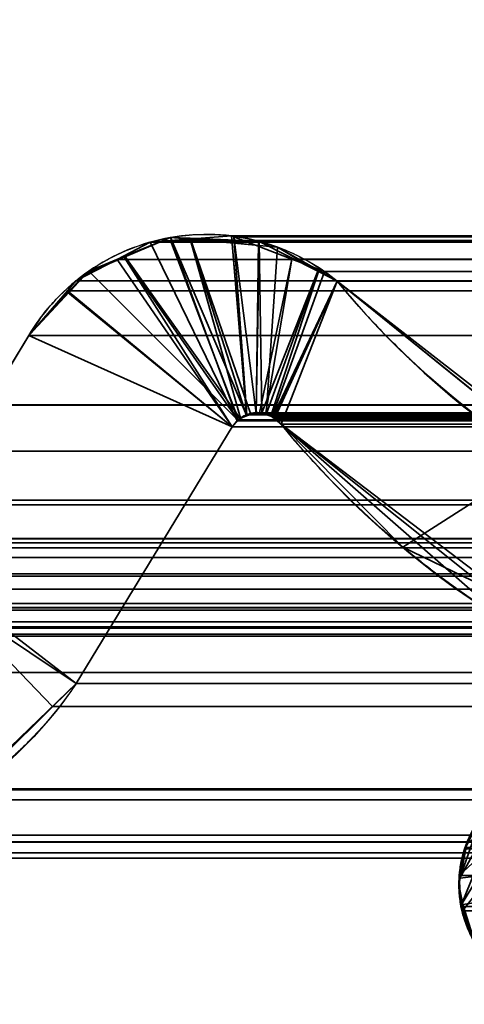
# Model space of a CAD drawing. Header units: millimetres. Extents: x -490 to 6690, y -115 to 152.
# Tile 519 of 656: x 2590.43 to 2591.92, y 0.02 to 3.32. Entities that reach past the tile are written whole.
import ezdxf

# ---------------------------------------------------------------- set-up
doc = ezdxf.new("R2010")
doc.units = ezdxf.units.MM
doc.layers.add('151', color=253, linetype='Continuous')

# ---------------------------------------------------------------- blocks, each defined once
blk = doc.blocks.new('UG_SURFACE_003')
at = {"layer": '151', "color": 252, "linetype": 'Continuous', "lineweight": 35}
for points in [[(3589.9999, -6.2, 2202.5001), (3589.9999, 133.2, 2202.5001), (2410.0001, 133.2, 2202.5001), (2410.0001, -6.2, 2202.5001)], [(2559.9999, -6.2, 2052.5), (2559.9999, 133.2, 2052.5), (3440.0001, 133.2, 2052.5), (3440.0001, -6.2, 2052.5)]]:
    blk.add_3dface(points, dxfattribs=at)
blk = doc.blocks.new('UG_SURFACE_205')
at = {"layer": '151', "color": 254, "linetype": 'Continuous', "lineweight": 35}
for points in [[(3425.2501, -10, 2032.7499), (3425.2501, 136.75, 2032.7499), (2574.7499, 136.75, 2032.7499), (2574.7499, -10, 2032.7499)], [(3417.5, 21, 2025.0001), (3417.5, -8, 2025.0001), (2582.5, -8, 2025.0001), (2582.5, 21, 2025.0001)]]:
    blk.add_3dface(points, dxfattribs=at)
blk = doc.blocks.new('UG_SURFACE_231')
at = {"layer": '151', "color": 14, "linetype": 'Continuous', "lineweight": 35}
for points in [[(3417.3, -10, 2024.8001), (3417.3, 19, 2024.8001), (2582.7, 19, 2024.8001), (2582.7, -10, 2024.8001)], [(3413.25, 16.25, 2020.75), (3413.25, -22, 2020.75), (2586.75, -22, 2020.75), (2586.75, 16.25, 2020.75)]]:
    blk.add_3dface(points, dxfattribs=at)
blk = doc.blocks.new('UG_SURFACE_232')
at = {"layer": '151', "color": 7, "linetype": 'Continuous', "lineweight": 35}
for points in [[(2586.75, 16, 2020.75), (2586.75, -22, 2020.75), (3413.25, -22, 2020.75), (3413.25, 16, 2020.75)], [(3413.0001, 16, 2020.4999), (3413.0001, -22, 2020.4999), (2586.9999, -22, 2020.4999), (2586.9999, 16, 2020.4999)]]:
    blk.add_3dface(points, dxfattribs=at)
blk = doc.blocks.new('UG_SURFACE_237')
at = {"layer": '151', "color": 253, "linetype": 'Continuous', "lineweight": 35}
for points in [[(2590.9312, 2.5886, 2016.5689), (2590.7762, 2.5225, 2016.7236), (2591.1579, 1.9745, 2016.3422)], [(2590.7786, 2.5257, -7.5), (2590.7762, 2.5225, 2016.7236), (2590.9312, 2.5886, 2016.5689)], [(2591.1865, 1.9923, -7.5), (2591.1646, 1.9821, -7.5), (2590.7786, 2.5257, -7.5), (2590.9312, 2.5886, -7.5)], [(2590.9312, 2.5886, 2016.5689), (2590.9312, 2.5886, -7.5), (2590.7786, 2.5257, -7.5)], [(2590.9312, 2.5886, -7.5), (2590.9977, 2.5858, -7.5), (2591.1992, 1.9983, -7.5), (2591.1865, 1.9923, -7.5)], [(2591.1579, 1.9745, 2016.3422), (2591.166, 1.9832, 2016.3338), (2590.9975, 2.5826, 2016.5024), (2590.9312, 2.5886, 2016.5689)], [(2590.9312, 2.5886, -7.5), (2590.9312, 2.5886, 2016.5689), (2590.9975, 2.5826, 2016.5024)], [(2590.9975, 2.5826, 2016.5024), (2590.9977, 2.5858, -7.5), (2590.9312, 2.5886, -7.5)], [(2590.9977, 2.5858, -7.5), (2590.9975, 2.5826, 2016.5024), (2591.228, 2.5622, 2016.2721)], [(2590.9975, 2.5826, 2016.5024), (2591.166, 1.9832, 2016.3338), (2591.1863, 1.9902, 2016.3136)], [(2591.1863, 1.9902, 2016.3136), (2591.2182, 2.0011, 2016.2816), (2591.228, 2.5622, 2016.2721), (2590.9975, 2.5826, 2016.5024)], [(2591.2185, 1.9992, -7.5), (2591.1992, 1.9983, -7.5), (2590.9977, 2.5858, -7.5), (2591.2266, 2.5765, -7.5)], [(2591.228, 2.5622, 2016.2721), (2591.2266, 2.5765, -7.5), (2590.9977, 2.5858, -7.5)], [(2591.2266, 2.5765, -7.5), (2591.2285, 2.5756, -7.5), (2591.2375, 2.0001, -7.5), (2591.2185, 1.9992, -7.5)], [(2591.228, 2.5622, 2016.2721), (2591.2285, 2.5756, -7.5), (2591.2266, 2.5765, -7.5)], [(2591.2285, 2.5756, -7.5), (2591.228, 2.5622, 2016.2721), (2591.2898, 2.5567, 2016.2101)], [(2591.2375, 2.0001, -7.5), (2591.2285, 2.5756, -7.5), (2591.4252, 2.4752, -7.5)], [(2591.2898, 2.5567, 2016.2101), (2591.4252, 2.4752, -7.5), (2591.2285, 2.5756, -7.5)], [(2591.2898, 2.5567, 2016.2101), (2591.228, 2.5622, 2016.2721), (2591.2182, 2.0011, 2016.2816), (2591.2519, 1.9939, 2016.2482)], [(2591.2519, 1.9939, 2016.2482), (2591.2681, 1.9905, 2016.2318), (2591.428, 2.4775, 2016.0718), (2591.2898, 2.5567, 2016.2101)], [(2591.2898, 2.5567, 2016.2101), (2591.428, 2.4775, 2016.0718), (2591.4252, 2.4752, -7.5)], [(2591.1384, 1.954, 2016.3615), (2590.7762, 2.5225, 2016.7236), (2590.6436, 2.4659, 2016.8564), (2590.5871, 2.4036, 2016.9129)], [(2590.6577, 2.476, -7.5), (2590.6436, 2.4659, 2016.8564), (2590.7762, 2.5225, 2016.7236)], [(2590.6577, 2.476, -7.5), (2590.7786, 2.5257, -7.5), (2591.1646, 1.9821, -7.5), (2591.1579, 1.9751, -7.5)], [(2590.7762, 2.5225, 2016.7236), (2590.7786, 2.5257, -7.5), (2590.6577, 2.476, -7.5)], [(2590.7762, 2.5225, 2016.7236), (2591.1384, 1.954, 2016.3615), (2591.1579, 1.9745, 2016.3422)], [(2591.49, 2.4421, 2016.01), (2591.428, 2.4775, 2016.0718), (2591.2681, 1.9905, 2016.2318), (2591.2802, 1.9804, 2016.2199)], [(2591.4252, 2.4752, -7.5), (2591.428, 2.4775, 2016.0718), (2591.49, 2.4421, 2016.01)], [(2590.5914, 2.4048, -7.5), (2590.5871, 2.4036, 2016.9129), (2590.6436, 2.4659, 2016.8564)], [(2591.1579, 1.9751, -7.5), (2591.1384, 1.954, -7.5), (2590.5914, 2.4048, -7.5), (2590.6577, 2.476, -7.5)], [(2590.6436, 2.4659, 2016.8564), (2590.6577, 2.476, -7.5), (2590.5914, 2.4048, -7.5)], [(2591.2516, 1.9952, -7.5), (2591.2375, 2.0001, -7.5), (2591.4252, 2.4752, -7.5)], [(2591.4252, 2.4752, -7.5), (2591.49, 2.4421, -7.5), (2591.2738, 1.9874, -7.5), (2591.2516, 1.9952, -7.5)], [(2591.49, 2.4421, 2016.01), (2591.49, 2.4421, -7.5), (2591.4252, 2.4752, -7.5)], [(2591.2802, 1.9816, -7.5), (2591.2738, 1.9874, -7.5), (2591.49, 2.4421, -7.5)], [(2591.3024, 1.962, -7.5), (2591.2802, 1.9816, -7.5), (2591.49, 2.4421, -7.5)], [(2591.2802, 1.9804, 2016.2199), (2591.3024, 1.962, 2016.1977), (2591.49, 2.4421, 2016.01)], [(2591.49, 2.4421, -7.5), (2592.2203, 1.8511, -7.5), (2592.0894, 1.3346, -7.5), (2591.3024, 1.962, -7.5)], [(2592.2184, 1.8751, 2015.2817), (2591.49, 2.4421, 2016.01), (2591.3024, 1.962, 2016.1977), (2591.7099, 1.5505, 2015.7902)], [(2591.49, 2.4421, -7.5), (2591.49, 2.4421, 2016.01), (2592.2184, 1.8751, 2015.2817)], [(2592.2184, 1.8751, 2015.2817), (2592.2203, 1.8511, -7.5), (2591.49, 2.4421, -7.5)], [(2590.4565, 2.2595, -7.5), (2590.5914, 2.4048, -7.5), (2591.1384, 1.954, -7.5)], [(2590.5871, 2.4036, 2016.9129), (2590.5914, 2.4048, -7.5), (2590.4565, 2.2595, -7.5)], [(2591.1384, 1.954, 2016.3615), (2590.5871, 2.4036, 2016.9129), (2590.4565, 2.2595, 2017.0436)], [(2590.4565, 2.2595, -7.5), (2590.4565, 2.2595, 2017.0436), (2590.5871, 2.4036, 2016.9129)], [(2591.1384, 1.954, -7.5), (2590.6155, 1.093, -7.5), (2590.024, 1.5475, -7.5), (2590.4565, 2.2595, -7.5)], [(2590.6155, 1.093, 2016.8846), (2591.1384, 1.954, 2016.3615), (2590.4565, 2.2595, 2017.0436), (2590.024, 1.5475, 2017.4761)], [(2590.024, 1.5475, 2017.4761), (2590.4565, 2.2595, 2017.0436), (2590.4565, 2.2595, -7.5), (2590.024, 1.5475, -7.5)], [(2591.1579, 1.9751, -7.5), (2591.1646, 1.9821, -7.5), (2591.166, 1.9832, 2016.3338)], [(2591.166, 1.9832, 2016.3338), (2591.1579, 1.9745, 2016.3422), (2591.1579, 1.9751, -7.5)], [(2591.1646, 1.9821, -7.5), (2591.1865, 1.9923, -7.5), (2591.1863, 1.9902, 2016.3136)], [(2591.1863, 1.9902, 2016.3136), (2591.166, 1.9832, 2016.3338), (2591.1646, 1.9821, -7.5)], [(2591.2182, 2.0011, 2016.2816), (2591.1863, 1.9902, 2016.3136), (2591.1992, 1.9983, -7.5)], [(2591.1863, 1.9902, 2016.3136), (2591.1865, 1.9923, -7.5), (2591.1992, 1.9983, -7.5)], [(2591.1992, 1.9983, -7.5), (2591.2185, 1.9992, -7.5), (2591.2182, 2.0011, 2016.2816)], [(2591.2519, 1.9939, 2016.2482), (2591.2182, 2.0011, 2016.2816), (2591.2185, 1.9992, -7.5)], [(2591.2185, 1.9992, -7.5), (2591.2375, 2.0001, -7.5), (2591.2519, 1.9939, 2016.2482)], [(2591.2375, 2.0001, -7.5), (2591.2516, 1.9952, -7.5), (2591.2519, 1.9939, 2016.2482)], [(2591.2681, 1.9905, 2016.2318), (2591.2516, 1.9952, -7.5), (2591.2738, 1.9874, -7.5)], [(2591.2681, 1.9905, 2016.2318), (2591.2519, 1.9939, 2016.2482), (2591.2516, 1.9952, -7.5)], [(2591.2802, 1.9804, 2016.2199), (2591.2681, 1.9905, 2016.2318), (2591.2738, 1.9874, -7.5)], [(2591.2738, 1.9874, -7.5), (2591.2802, 1.9816, -7.5), (2591.2802, 1.9804, 2016.2199)], [(2591.2802, 1.9816, -7.5), (2591.3024, 1.962, -7.5), (2591.3024, 1.962, 2016.1977)], [(2591.3024, 1.962, 2016.1977), (2591.2802, 1.9804, 2016.2199), (2591.2802, 1.9816, -7.5)], [(2590.6155, 1.093, -7.5), (2591.1384, 1.954, -7.5), (2591.1384, 1.954, 2016.3615), (2590.6155, 1.093, 2016.8846)], [(2591.1384, 1.954, -7.5), (2591.1579, 1.9751, -7.5), (2591.1579, 1.9745, 2016.3422)], [(2591.1579, 1.9745, 2016.3422), (2591.1384, 1.954, 2016.3615), (2591.1384, 1.954, -7.5)], [(2591.3024, 1.962, -7.5), (2592.0894, 1.3346, -7.5), (2592.0782, 1.3723, 2015.4219)], [(2592.0782, 1.3723, 2015.4219), (2591.7099, 1.5505, 2015.7902), (2591.3024, 1.962, -7.5)], [(2591.7099, 1.5505, 2015.7902), (2591.3024, 1.962, 2016.1977), (2591.3024, 1.962, -7.5)], [(2591.7099, 1.5505, 2015.7902), (2592.0782, 1.3723, 2015.4219), (2592.2184, 1.8751, 2015.2817)], [(2589.9892, 1.5111, -7.5), (2590.024, 1.5475, -7.5), (2590.6155, 1.093, -7.5)], [(2590.024, 1.5475, 2017.4761), (2590.395, 0.8804, 2017.1051), (2590.6155, 1.093, 2016.8846)], [(2589.8514, 1.367, -7.5), (2589.9892, 1.5111, -7.5), (2590.6155, 1.093, -7.5), (2590.3904, 0.8706, -7.5)], [(2590.3904, 0.8706, -7.5), (2590.6155, 1.093, -7.5), (2590.6155, 1.093, 2016.8846)], [(2590.6155, 1.093, 2016.8846), (2590.395, 0.8804, 2017.1051), (2590.3904, 0.8706, -7.5)], [(2594.883, 0.8065, -7.5), (2591.9113, 0.3522, -7.5), (2591.8982, 0.4185, -7.5), (2591.9025, 0.44, -7.5)], [(2591.9025, 0.44, -7.5), (2591.923, 0.5433, -7.5), (2594.883, 0.8065, -7.5)], [(2594.883, 0.8065, -7.5), (2591.9449, 0.2452, -7.5), (2591.9275, 0.2713, -7.5), (2591.9113, 0.3522, -7.5)], [(2592.1614, 0.7713, 2015.3384), (2591.907, 0.3515, 2015.5928), (2591.9116, 0.3184, 2015.5885), (2591.9445, 0.2457, 2015.5554)], [(2591.907, 0.3515, 2015.5928), (2592.1614, 0.7713, 2015.3384), (2592.092, 0.7528, 2015.408), (2592.0568, 0.721, 2015.4433)], [(2591.9013, 0.4399, 2015.5985), (2591.8982, 0.4185, 2015.6019), (2591.907, 0.3515, 2015.5928), (2592.0568, 0.721, 2015.4433)], [(2591.9013, 0.4399, 2015.5985), (2592.0568, 0.721, 2015.4433), (2591.974, 0.6463, 2015.5261)], [(2591.9013, 0.4399, 2015.5985), (2591.974, 0.6463, 2015.5261), (2591.9702, 0.6429, 2015.5299), (2591.9206, 0.5426, 2015.5795)], [(2591.9206, 0.5426, 2015.5795), (2591.9151, 0.5316, 2015.5849), (2591.9013, 0.4399, 2015.5985)], [(2591.9025, 0.44, -7.5), (2591.9013, 0.4399, 2015.5985), (2591.9151, 0.5316, 2015.5849)], [(2591.9206, 0.5426, 2015.5795), (2591.923, 0.5433, -7.5), (2591.9025, 0.44, -7.5)], [(2591.9025, 0.44, -7.5), (2591.9151, 0.5316, 2015.5849), (2591.9206, 0.5426, 2015.5795)], [(2591.9013, 0.4399, 2015.5985), (2591.9025, 0.44, -7.5), (2591.8982, 0.4185, -7.5)], [(2591.8982, 0.4185, -7.5), (2591.8982, 0.4185, 2015.6019), (2591.9013, 0.4399, 2015.5985)], [(2591.8982, 0.4185, -7.5), (2591.9113, 0.3522, -7.5), (2591.907, 0.3515, 2015.5928)], [(2591.907, 0.3515, 2015.5928), (2591.8982, 0.4185, 2015.6019), (2591.8982, 0.4185, -7.5)], [(2591.9116, 0.3184, 2015.5885), (2591.907, 0.3515, 2015.5928), (2591.9113, 0.3522, -7.5)], [(2591.9113, 0.3522, -7.5), (2591.9275, 0.2713, -7.5), (2591.9445, 0.2457, 2015.5554)], [(2591.9445, 0.2457, 2015.5554), (2591.9116, 0.3184, 2015.5885), (2591.9113, 0.3522, -7.5)]]:
    blk.add_3dface(points, dxfattribs=at)
blk = doc.blocks.new('UG_SURFACE_238')
at = {"layer": '151', "color": 253, "linetype": 'Continuous', "lineweight": 35}
for points in [[(2587.8119, 4.4265, 2019.6881), (2587.8134, 2.0275, 2019.6865), (3412.1866, 2.0275, 2019.6865), (3412.1881, 4.4265, 2019.6881)], [(3411.1381, 3.5528, 2018.6381), (3411.1371, 1.872, 2018.6372), (2588.8629, 1.872, 2018.6372), (2588.8619, 3.5528, 2018.6381)], [(2591.1596, 1.977, 2016.3403), (2591.1543, 1.9735, 2016.3457), (2590.863, 2.5729, 2016.6371), (2590.9314, 2.5782, 2016.5687)], [(3409.137, 2.5729, 2016.6371), (3409.0686, 2.5782, 2016.5687), (2590.9314, 2.5782, 2016.5687), (2590.863, 2.5729, 2016.6371)], [(2590.9314, 2.5782, 2016.5687), (2591.1353, 2.594, 2016.3648), (2591.1858, 1.9939, 2016.314), (2591.1596, 1.977, 2016.3403)], [(2590.9314, 2.5782, 2016.5687), (3409.0686, 2.5782, 2016.5687), (3408.8647, 2.594, 2016.3648)], [(2591.1353, 2.594, 2016.3648), (2590.9314, 2.5782, 2016.5687), (3408.8647, 2.594, 2016.3648)], [(2591.187, 1.9941, 2016.3131), (2591.1353, 2.594, 2016.3648), (2591.1434, 2.5909, 2016.3565)], [(2591.187, 1.9941, 2016.3131), (2591.1858, 1.9939, 2016.314), (2591.1353, 2.594, 2016.3648)], [(3408.8647, 2.594, 2016.3648), (3408.8566, 2.5909, 2016.3565), (2591.1434, 2.5909, 2016.3565), (2591.1353, 2.594, 2016.3648)], [(2591.1434, 2.5909, 2016.3565), (2591.3377, 2.5163, 2016.1624), (2591.2294, 2.001, 2016.2704), (2591.2185, 1.9992, 2016.2816)], [(2591.2185, 1.9992, 2016.2816), (2591.187, 1.9941, 2016.3131), (2591.1434, 2.5909, 2016.3565)], [(2591.1434, 2.5909, 2016.3565), (3408.8566, 2.5909, 2016.3565), (3408.6623, 2.5163, 2016.1624), (2591.3377, 2.5163, 2016.1624)], [(2590.7526, 2.5153, 2016.7472), (2590.863, 2.5729, 2016.6371), (2591.1543, 1.9735, 2016.3457), (2591.1384, 1.954, 2016.3615)], [(2590.7526, 2.5153, 2016.7472), (3409.2474, 2.5153, 2016.7472), (3409.137, 2.5729, 2016.6371)], [(2590.863, 2.5729, 2016.6371), (2590.7526, 2.5153, 2016.7472), (3409.137, 2.5729, 2016.6371)], [(2590.5857, 2.4102, 2016.9144), (2590.6136, 2.4427, 2016.8865), (2590.7526, 2.5153, 2016.7472), (2591.1384, 1.954, 2016.3615)], [(3409.3864, 2.4427, 2016.8865), (3409.2474, 2.5153, 2016.7472), (2590.7526, 2.5153, 2016.7472), (2590.6136, 2.4427, 2016.8865)], [(2591.2499, 1.995, 2016.2501), (2591.2294, 2.001, 2016.2704), (2591.3377, 2.5163, 2016.1624)], [(2591.3377, 2.5163, 2016.1624), (2591.4478, 2.474, 2016.052), (2591.2716, 1.9885, 2016.2282), (2591.2499, 1.995, 2016.2501)], [(2591.4478, 2.474, 2016.052), (2591.3377, 2.5163, 2016.1624), (3408.6623, 2.5163, 2016.1624)], [(2591.4478, 2.474, 2016.052), (3408.6623, 2.5163, 2016.1624), (3408.5522, 2.474, 2016.052)], [(2591.2788, 1.9825, 2016.2213), (2591.2716, 1.9885, 2016.2282), (2591.4478, 2.474, 2016.052), (2591.49, 2.4421, 2016.01)], [(3408.5522, 2.474, 2016.052), (2591.49, 2.4421, 2016.01), (2591.4478, 2.474, 2016.052)], [(3408.5522, 2.474, 2016.052), (3408.51, 2.4421, 2016.01), (2591.49, 2.4421, 2016.01)], [(2590.6136, 2.4427, 2016.8865), (2590.5857, 2.4102, 2016.9144), (3409.4143, 2.4102, 2016.9144)], [(2590.6136, 2.4427, 2016.8865), (3409.4143, 2.4102, 2016.9144), (3409.3864, 2.4427, 2016.8865)], [(2591.49, 2.4421, 2016.01), (2591.3024, 1.962, 2016.1977), (2591.2788, 1.9825, 2016.2213)], [(2591.9702, 1.378, 2015.5299), (2591.3024, 1.962, 2016.1977), (2591.49, 2.4421, 2016.01), (2592.1247, 1.929, 2015.3754)], [(2591.49, 2.4421, 2016.01), (3408.51, 2.4421, 2016.01), (3407.8753, 1.929, 2015.3754), (2592.1247, 1.929, 2015.3754)], [(2590.4565, 2.2595, 2017.0436), (2590.5857, 2.4102, 2016.9144), (2591.1384, 1.954, 2016.3615)], [(2590.4565, 2.2595, 2017.0436), (3409.5435, 2.2595, 2017.0436), (3409.4143, 2.4102, 2016.9144), (2590.5857, 2.4102, 2016.9144)], [(2590.024, 1.5475, 2017.4761), (2590.4565, 2.2595, 2017.0436), (2591.1384, 1.954, 2016.3615), (2590.6155, 1.093, 2016.8846)], [(3409.976, 1.5475, 2017.4761), (3409.5435, 2.2595, 2017.0436), (2590.4565, 2.2595, 2017.0436), (2590.024, 1.5475, 2017.4761)], [(3412.2114, 1.5794, 2019.7115), (2587.8134, 2.0275, 2019.6865), (2587.7886, 1.5794, 2019.7115)], [(3412.2114, 1.5794, 2019.7115), (3412.1866, 2.0275, 2019.6865), (2587.8134, 2.0275, 2019.6865)], [(3408.8402, 1.9764, 2016.3403), (2591.1596, 1.977, 2016.3403), (2591.1858, 1.9939, 2016.314)], [(3408.8402, 1.9764, 2016.3403), (2591.1858, 1.9939, 2016.314), (2591.187, 1.9941, 2016.3131)], [(2591.187, 1.9941, 2016.3131), (2591.2185, 1.9992, 2016.2816), (3408.7815, 1.9987, 2016.2816)], [(3408.7815, 1.9987, 2016.2816), (3408.8109, 1.9952, 2016.3109), (2591.187, 1.9941, 2016.3131)], [(3408.8109, 1.9952, 2016.3109), (3408.8128, 1.9939, 2016.3128), (2591.187, 1.9941, 2016.3131)], [(2591.187, 1.9941, 2016.3131), (3408.8128, 1.9939, 2016.3128), (3408.8402, 1.9764, 2016.3403)], [(3408.766, 2.0006, 2016.2661), (2591.2185, 1.9992, 2016.2816), (2591.2294, 2.001, 2016.2704)], [(3408.766, 2.0006, 2016.2661), (3408.7815, 1.9987, 2016.2816), (2591.2185, 1.9992, 2016.2816)], [(2591.2294, 2.001, 2016.2704), (3408.7501, 1.9955, 2016.2501), (3408.766, 2.0006, 2016.2661)], [(2591.2294, 2.001, 2016.2704), (2591.2499, 1.995, 2016.2501), (3408.7501, 1.9955, 2016.2501)], [(3408.7284, 1.9885, 2016.2282), (3408.7501, 1.9955, 2016.2501), (2591.2499, 1.995, 2016.2501)], [(3408.7284, 1.9885, 2016.2282), (2591.2499, 1.995, 2016.2501), (2591.2716, 1.9885, 2016.2282)], [(2591.2716, 1.9885, 2016.2282), (3408.7212, 1.9825, 2016.2213), (3408.7284, 1.9885, 2016.2282)], [(2591.2716, 1.9885, 2016.2282), (2591.2788, 1.9825, 2016.2213), (3408.7212, 1.9825, 2016.2213)], [(2591.3024, 1.962, 2016.1977), (3408.6976, 1.962, 2016.1977), (3408.7212, 1.9825, 2016.2213), (2591.2788, 1.9825, 2016.2213)], [(2590.6155, 1.093, 2016.8846), (2591.1384, 1.954, 2016.3615), (3408.8616, 1.954, 2016.3615), (3409.3845, 1.093, 2016.8846)], [(3408.8616, 1.954, 2016.3615), (2591.1384, 1.954, 2016.3615), (2591.1543, 1.9735, 2016.3457)], [(2591.1543, 1.9735, 2016.3457), (2591.1596, 1.977, 2016.3403), (3408.8402, 1.9764, 2016.3403)], [(3408.8402, 1.9764, 2016.3403), (3408.8476, 1.9718, 2016.3476), (2591.1543, 1.9735, 2016.3457)], [(3408.8476, 1.9718, 2016.3476), (3408.8616, 1.954, 2016.3615), (2591.1543, 1.9735, 2016.3457)], [(2591.9702, 1.378, 2015.5299), (3408.0298, 1.378, 2015.5299), (3408.6976, 1.962, 2016.1977), (2591.3024, 1.962, 2016.1977)], [(2588.8629, 1.872, 2018.6372), (3411.1371, 1.872, 2018.6372), (3411.1149, 1.7081, 2018.615)], [(2588.8851, 1.7081, 2018.615), (2588.8629, 1.872, 2018.6372), (3411.1149, 1.7081, 2018.615)], [(3411.1149, 1.7081, 2018.615), (3411.1085, 1.6924, 2018.6086), (2588.8915, 1.6924, 2018.6086), (2588.8851, 1.7081, 2018.615)], [(2588.9442, 1.5646, 2018.5559), (2588.8915, 1.6924, 2018.6086), (3411.1085, 1.6924, 2018.6086)], [(2588.9442, 1.5646, 2018.5559), (3411.1085, 1.6924, 2018.6086), (3411.0558, 1.5646, 2018.5559)], [(2587.7886, 1.5794, 2019.7115), (2587.739, 1.13, 2019.7611), (3412.261, 1.13, 2019.7611)], [(2587.7886, 1.5794, 2019.7115), (3412.261, 1.13, 2019.7611), (3412.2114, 1.5794, 2019.7115)], [(3411.0558, 1.5646, 2018.5559), (3411.0162, 1.5151, 2018.5163), (2588.9838, 1.5151, 2018.5163), (2588.9442, 1.5646, 2018.5559)], [(2589.9358, 1.4532, 2017.5641), (2590.024, 1.5475, 2017.4761), (2590.5359, 1.016, 2016.9642), (2590.2493, 0.7392, 2017.2505)], [(2589.9358, 1.4532, 2017.5641), (3410.0642, 1.4532, 2017.5641), (3409.976, 1.5475, 2017.4761), (2590.024, 1.5475, 2017.4761)], [(2590.6155, 1.093, 2016.8846), (2590.5359, 1.016, 2016.9642), (2590.024, 1.5475, 2017.4761)], [(2588.9838, 1.5151, 2018.5163), (3411.0162, 1.5151, 2018.5163), (3410.9726, 1.4606, 2018.4727), (2589.0274, 1.4606, 2018.4727)], [(2589.0274, 1.4606, 2018.4727), (3410.9726, 1.4606, 2018.4727), (3410.9316, 1.4092, 2018.4317)], [(2589.0684, 1.4092, 2018.4317), (2589.0274, 1.4606, 2018.4727), (3410.9316, 1.4092, 2018.4317)], [(3410.1498, 1.3615, 2017.6499), (2589.9358, 1.4532, 2017.5641), (2589.8502, 1.3615, 2017.6499)], [(3410.1498, 1.3615, 2017.6499), (3410.0642, 1.4532, 2017.5641), (2589.9358, 1.4532, 2017.5641)], [(3410.9316, 1.4092, 2018.4317), (3410.8276, 1.3472, 2018.3277), (2589.1724, 1.3472, 2018.3277), (2589.0684, 1.4092, 2018.4317)], [(2589.8502, 1.3615, 2017.6499), (2589.7908, 1.3384, 2017.709), (3410.2092, 1.3384, 2017.709)], [(2589.8502, 1.3615, 2017.6499), (3410.2092, 1.3384, 2017.709), (3410.1498, 1.3615, 2017.6499)], [(2589.1724, 1.3472, 2018.3277), (3410.8276, 1.3472, 2018.3277), (3410.7196, 1.2826, 2018.2195)], [(2589.2804, 1.2826, 2018.2195), (2589.1724, 1.3472, 2018.3277), (3410.7196, 1.2826, 2018.2195)], [(2589.6907, 1.2993, 2017.8094), (3410.3093, 1.2993, 2017.8094), (3410.2092, 1.3384, 2017.709), (2589.7908, 1.3384, 2017.709)], [(3410.4304, 1.252, 2017.9305), (2589.6907, 1.2993, 2017.8094), (2589.5696, 1.252, 2017.9305)], [(3410.4304, 1.252, 2017.9305), (3410.3093, 1.2993, 2017.8094), (2589.6907, 1.2993, 2017.8094)], [(3410.7196, 1.2826, 2018.2195), (3410.6796, 1.2784, 2018.1794), (2589.3204, 1.2784, 2018.1794), (2589.2804, 1.2826, 2018.2195)], [(2589.3204, 1.2784, 2018.1794), (3410.6796, 1.2784, 2018.1794), (3410.4869, 1.258, 2017.987), (2589.5131, 1.258, 2017.987)], [(2589.5696, 1.252, 2017.9305), (2589.5131, 1.258, 2017.987), (3410.4869, 1.258, 2017.987)], [(2589.5696, 1.252, 2017.9305), (3410.4869, 1.258, 2017.987), (3410.4304, 1.252, 2017.9305)], [(2587.739, 1.13, 2019.7611), (2587.0724, -3.683, 2020.4275), (3412.9276, -3.683, 2020.4275), (3412.261, 1.13, 2019.7611)], [(2590.6155, 1.093, 2016.8846), (3409.3845, 1.093, 2016.8846), (3409.4641, 1.016, 2016.9642), (2590.5359, 1.016, 2016.9642)], [(2590.5359, 1.016, 2016.9642), (3409.4641, 1.016, 2016.9642), (3409.7507, 0.7392, 2017.2505), (2590.2493, 0.7392, 2017.2505)], [(2592.2825, 0.8035, 2015.2175), (2591.9101, 0.3306, 2015.59), (2591.9051, 0.3455, 2015.5947), (2591.8994, 0.4488, 2015.6007)], [(2591.8994, 0.4488, 2015.6007), (2591.8994, 0.4489, 2015.6007), (2592.2825, 0.8035, 2015.2175)], [(2591.8994, 0.4489, 2015.6007), (2591.917, 0.5379, 2015.5828), (2591.9256, 0.5563, 2015.5745), (2592.2825, 0.8035, 2015.2175)], [(2591.9523, 0.228, 2015.5475), (2591.9361, 0.2521, 2015.564), (2591.9101, 0.3306, 2015.59), (2592.2825, 0.8035, 2015.2175)], [(2588.0148, -3.8215, 2019.485), (2588.7244, 0.736, 2018.7755), (3411.2756, 0.736, 2018.7755), (3411.9852, -3.8215, 2019.485)], [(2589.0789, 0.5619, 2018.4212), (3410.9211, 0.5619, 2018.4212), (3411.2756, 0.736, 2018.7755), (2588.7244, 0.736, 2018.7755)], [(2590.2116, 0.7026, 2017.2884), (3409.7507, 0.7392, 2017.2505), (3409.7884, 0.7026, 2017.2884)], [(2590.2116, 0.7026, 2017.2884), (2590.2493, 0.7392, 2017.2505), (3409.7507, 0.7392, 2017.2505)], [(3409.7884, 0.7026, 2017.2884), (2589.8771, 0.5837, 2017.6227), (2590.2116, 0.7026, 2017.2884)], [(3409.7884, 0.7026, 2017.2884), (3410.1229, 0.5837, 2017.6227), (2589.8771, 0.5837, 2017.6227)], [(3410.9211, 0.5619, 2018.4212), (2589.0789, 0.5619, 2018.4212), (2589.0815, 0.5605, 2018.4186)], [(3410.9185, 0.5605, 2018.4186), (3410.9211, 0.5619, 2018.4212), (2589.0815, 0.5605, 2018.4186)], [(2589.6609, 0.5068, 2017.8392), (3410.1229, 0.5837, 2017.6227), (3410.3391, 0.5068, 2017.8392)], [(2589.6609, 0.5068, 2017.8392), (2589.8771, 0.5837, 2017.6227), (3410.1229, 0.5837, 2017.6227)], [(2589.0815, 0.5605, 2018.4186), (2589.4701, 0.5245, 2018.0299), (3410.5299, 0.5245, 2018.0299), (3410.9185, 0.5605, 2018.4186)], [(2591.8994, 0.4489, 2015.6007), (3408.1006, 0.4489, 2015.6007), (3408.083, 0.5379, 2015.5828)], [(2591.917, 0.5379, 2015.5828), (2591.8994, 0.4489, 2015.6007), (3408.083, 0.5379, 2015.5828)], [(3410.3391, 0.5068, 2017.8392), (2589.4701, 0.5245, 2018.0299), (2589.6609, 0.5068, 2017.8392)], [(3410.3391, 0.5068, 2017.8392), (3410.5299, 0.5245, 2018.0299), (2589.4701, 0.5245, 2018.0299)], [(3408.1006, 0.4488, 2015.6007), (3408.1006, 0.4489, 2015.6007), (2591.8994, 0.4489, 2015.6007), (2591.8994, 0.4488, 2015.6007)], [(3408.0899, 0.3306, 2015.59), (2591.8994, 0.4488, 2015.6007), (2591.9051, 0.3455, 2015.5947)], [(2591.8994, 0.4488, 2015.6007), (3408.0899, 0.3306, 2015.59), (3408.0949, 0.3455, 2015.5947)], [(3408.0949, 0.3455, 2015.5947), (3408.1006, 0.4488, 2015.6007), (2591.8994, 0.4488, 2015.6007)], [(2591.9051, 0.3455, 2015.5947), (2591.9101, 0.3306, 2015.59), (3408.0899, 0.3306, 2015.59)], [(3408.0639, 0.2521, 2015.564), (2591.9101, 0.3306, 2015.59), (2591.9361, 0.2521, 2015.564)], [(3408.0639, 0.2521, 2015.564), (3408.0899, 0.3306, 2015.59), (2591.9101, 0.3306, 2015.59)]]:
    blk.add_3dface(points, dxfattribs=at)

msp = doc.modelspace()

# ---------------------------------------------------------------- linework, layer by layer
at = {"layer": '151', "linetype": 'Continuous', "lineweight": -3}
for p, q in [((2591.4899, 2.4421, 2016.0101), (3408.5101, 2.4421, 2016.0101)), ((2591.4899, 2.4421, -7.5), (2591.4899, 2.4421, 2016.0101)), ((2590.0239, 1.5475, -7.5), (2590.4564, 2.2595, -7.5)), ((2590.4564, 2.2595, 2017.0436), (2590.0239, 1.5475, 2017.4761)), ((2590.4564, 2.2595, 2017.0436), (2590.0239, 1.5475, 2017.4761)), ((2590.4564, 2.2595, -7.5), (2590.4564, 2.2595, 2017.0436)), ((2590.4564, 2.2595, 2017.0436), (3409.5436, 2.2595, 2017.0436)), ((3412.1866, 2.0275, 2019.6866), (2587.8134, 2.0275, 2019.6866)), ((2590.6154, 1.093, -7.5), (2591.1384, 1.954, -7.5)), ((2590.6154, 1.093, 2016.8846), (2591.1384, 1.954, 2016.3616)), ((2590.6154, 1.093, 2016.8846), (2591.1384, 1.954, 2016.3616)), ((2591.1384, 1.954, 2016.3616), (2591.1384, 1.954, -7.5)), ((3408.8616, 1.954, 2016.3616), (2591.1384, 1.954, 2016.3616)), ((2591.3024, 1.962, 2016.1976), (2591.3024, 1.962, -7.5)), ((3408.6976, 1.962, 2016.1976), (2591.3024, 1.962, 2016.1976)), ((2588.8629, 1.872, 2018.6371), (3411.1371, 1.872, 2018.6371)), ((2590.0239, 1.5475, 2017.4761), (3409.9761, 1.5475, 2017.4761)), ((3412.2611, 1.13, 2019.7611), (2587.7389, 1.13, 2019.7611)), ((2590.6154, 1.093, 2016.8846), (2590.6154, 1.093, -7.5)), ((3409.3846, 1.093, 2016.8846), (2590.6154, 1.093, 2016.8846)), ((3411.2756, 0.736, 2018.7756), (2588.7244, 0.736, 2018.7756))]:
    msp.add_line(p, q, dxfattribs=at)
for centre, radius, start, end in [((2591.0514, 1.9081, -7.5), 0.691, 50.6096, 149.4322), ((2591.2232, 1.9014, -7.5), 0.0997, 37.389, 148.1965)]:
    msp.add_arc(centre, radius, start, end, dxfattribs=at)
at = {"layer": '151', "linetype": 'Continuous', "lineweight": -3, "extrusion": (0, 0, -1)}
for centre, radius, start, end in [((-2593.7, 4.2608, 7.5), 2.8622, 251.1259, 320.5493), ((-2593.6718, 3.9004, 7.5), 3.0612, 247.815, 320.7127), ((-2589.4933, 1.8498, 7.5), 1.3535, 213.9994, 304.6187), ((-2592.2829, 0.4188, 7.5), 0.3848, 270, 89.9255)]:
    msp.add_arc(centre, radius, start, end, dxfattribs=at)
at = {"layer": '151', "linetype": 'Continuous', "lineweight": -3}
for points, knots in [([(2590.4564, 2.2595, 2017.0436), (2590.4999, 2.3332, 2017.0001), (2590.5548, 2.3946, 2016.9452), (2590.6903, 2.5055, 2016.8097), (2590.7761, 2.5483, 2016.7239), (2590.9521, 2.5982, 2016.5479), (2591.0447, 2.6051, 2016.4553), (2591.2428, 2.5808, 2016.2572), (2591.3512, 2.5418, 2016.1488), (2591.4622, 2.464, 2016.0378), (2591.4762, 2.4534, 2016.0238), (2591.4899, 2.4421, 2016.0101)], [0, 0, 0, 0, 0.182649, 0.182649, 0.421373, 0.421373, 0.66571, 0.66571, 0.957818, 0.957818, 1, 1, 1, 1]), ([(2591.4899, 2.4421, 2016.0101), (2591.914, 1.9268, 2015.586), (2592.4417, 1.6303, 2015.0583), (2593.5212, 1.3503, 2013.9788), (2594.0853, 1.3677, 2013.4147), (2594.6259, 1.5525, 2012.8741)], [0, 0, 0, 0, 0.5, 0.5, 1, 1, 1, 1]), ([(2591.3024, 1.962, 2016.1976), (2591.2936, 1.9735, 2016.2064), (2591.2829, 1.9823, 2016.2171), (2591.2584, 1.996, 2016.2416), (2591.2439, 2.0001, 2016.2561), (2591.2149, 2.0019, 2016.2851), (2591.2, 1.9996, 2016.3), (2591.1748, 1.9894, 2016.3252), (2591.1639, 1.9827, 2016.3361), (2591.1485, 1.968, 2016.3515), (2591.143, 1.9615, 2016.357), (2591.1384, 1.954, 2016.3616)], [0, 0, 0, 0, 0.201535, 0.201535, 0.443225, 0.443225, 0.689084, 0.689084, 0.883235, 0.883235, 1, 1, 1, 1]), ([(2594.8277, 1.0658, 2012.6723), (2594.2264, 0.8206, 2013.2736), (2593.5952, 0.7769, 2013.9048), (2592.3767, 1.057, 2015.1233), (2591.7777, 1.3811, 2015.7223), (2591.3024, 1.962, 2016.1976)], [0, 0, 0, 0, 0.5, 0.5, 1, 1, 1, 1]), ([(2590.6154, 1.093, 2016.8846), (2590.3791, 0.7427, 2017.1209), (2590.0486, 0.5694, 2017.4514), (2589.3761, 0.4591, 2018.1239), (2589.0303, 0.5249, 2018.4697), (2588.7244, 0.736, 2018.7756)], [0, 0, 0, 0, 0.5, 0.5, 1, 1, 1, 1]), ([(2592.2829, 0.034, 2015.2171), (2592.224, 0.034, 2015.276), (2592.164, 0.0476, 2015.336), (2592.0697, 0.0955, 2015.4303), (2592.0322, 0.123, 2015.4678), (2591.9753, 0.1849, 2015.5247), (2591.9533, 0.2164, 2015.5467), (2591.9225, 0.2805, 2015.5775), (2591.9116, 0.3124, 2015.5884), (2591.8987, 0.3788, 2015.6013), (2591.8967, 0.4145, 2015.6033), (2591.9018, 0.4795, 2015.5982), (2591.908, 0.5099, 2015.592), (2591.9266, 0.5672, 2015.5734), (2591.9395, 0.5946, 2015.5605), (2591.9774, 0.6568, 2015.5226), (2592.0058, 0.6885, 2015.4942), (2592.0781, 0.749, 2015.4219), (2592.1252, 0.7732, 2015.3748), (2592.2089, 0.7982, 2015.2911), (2592.2458, 0.8035, 2015.2542), (2592.2824, 0.8035, 2015.2176)], [0, 0, 0, 0, 0.171945, 0.171945, 0.291697, 0.291697, 0.380097, 0.380097, 0.450398, 0.450398, 0.521275, 0.521275, 0.584272, 0.584272, 0.649995, 0.649995, 0.752184, 0.752184, 0.894094, 0.894094, 1, 1, 1, 1])]:
    msp.add_open_spline(points, degree=3, knots=knots, dxfattribs=at)
for points, weights in [([(2590.4564, 2.2595, 2017.0436), (2590.6181, 2.5332, 2016.8819), (2590.9129, 2.6919, 2016.5871), (2591.2442, 2.6439, 2016.2558), (2591.4899, 2.4421, 2016.0101)], [1, 0.825312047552, 0.76708273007, 0.825312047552, 1]), ([(2591.4899, 2.4421, 2016.0101), (2592.0583, 1.7514, 2015.4417), (2592.8663, 1.3219, 2014.6337), (2593.7795, 1.2631, 2013.7205), (2594.6259, 1.5525, 2012.8741)], [1, 0.911013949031, 0.881351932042, 0.911013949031, 1]), ([(2591.3024, 1.962, 2016.1976), (2591.2706, 2.0036, 2016.2294), (2591.2173, 2.0212, 2016.2827), (2591.166, 1.9985, 2016.334), (2591.1384, 1.954, 2016.3616)], [1, 0.783894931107, 0.711859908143, 0.783894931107, 1]), ([(2594.8277, 1.0658, 2012.6723), (2593.8944, 0.6852, 2013.6056), (2592.861, 0.7111, 2014.639), (2591.9407, 1.1819, 2015.5593), (2591.3024, 1.962, 2016.1976)], [1, 0.902193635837, 0.869591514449, 0.902193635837, 1]), ([(2590.6154, 1.093, 2016.8846), (2590.2995, 0.6247, 2017.2005), (2589.7754, 0.3559, 2017.7246), (2589.1893, 0.4151, 2018.3107), (2588.7244, 0.736, 2018.7756)], [1, 0.851637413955, 0.802183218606, 0.851637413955, 1])]:
    msp.add_rational_spline(points, weights, degree=4, dxfattribs=at)
msp.add_rational_spline([(2592.2829, 0.034, 2015.2171), (2592.1469, 0.034, 2015.3531), (2591.9663, 0.102, 2015.5337), (2591.8983, 0.2825, 2015.6017), (2591.8981, 0.5545, 2015.6019), (2591.9659, 0.7351, 2015.5341), (2592.1464, 0.8033, 2015.3536), (2592.2824, 0.8035, 2015.2176)], [1, 1, 0.942898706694, 1, 1, 0.942898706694, 1, 1], degree=4, knots=[0, 0, 0, 0, 0, 0.5, 0.5, 0.5, 1, 1, 1, 1, 1], dxfattribs=at)

# ---------------------------------------------------------------- block references
for name in ['UG_SURFACE_205', 'UG_SURFACE_003', 'UG_SURFACE_231', 'UG_SURFACE_232', 'UG_SURFACE_237', 'UG_SURFACE_238']:
    msp.add_blockref(name, (0, 0), dxfattribs=at)

doc.saveas('drawing.dxf')
